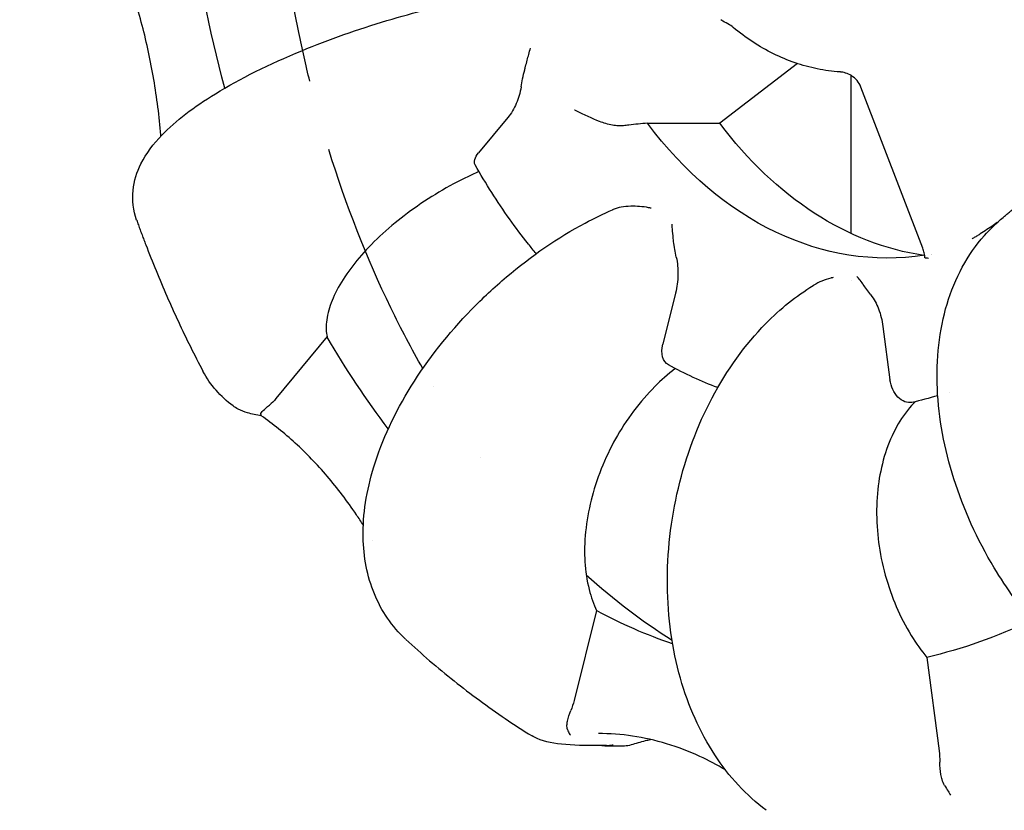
# Model space of a CAD drawing. Header units: inches. Extents: x 1 to 669, y 0 to 417.
# Tile 373 of 448: x 515.87 to 517.14, y 231.27 to 232.29. Entities that reach past the tile are written whole.
import ezdxf

# ---------------------------------------------------------------- set-up
doc = ezdxf.new("R2010")
doc.units = ezdxf.units.IN
doc.header["$LTSCALE"] = 12
doc.header["$MEASUREMENT"] = 0
doc.header["$PDMODE"] = 1
doc.layers.get('Defpoints').update_dxf_attribs({"linetype": 'CONTINUOUS'})
doc.layers.add('D', color=2, linetype='CONTINUOUS')
doc.layers.add('Q', color=4, linetype='CONTINUOUS')
doc.styles.get("Standard").update_dxf_attribs({"font": 'SIMPLEX.SHX', "width": 0.875})
doc.dimstyles.new('STANDARD$0', dxfattribs={"dimscale": 32, "dimtxt": 0.09375, "dimasz": 0.0625, "dimexe": 0.03125, "dimexo": 0.03125, "dimgap": 0.03125, "dimtad": 1, "dimtih": 1, "dimtoh": 1, "dimdec": 4, "dimzin": 12, "dimdsep": 46, "dimlunit": 5, "dimtxsty": 'Standard', "dimcen": -0.03125, "dimclrd": 256, "dimclre": 256, "dimclrt": 256, "dimadec": 0, "dimazin": 0, "dimtfac": 0.875, "dimtdec": 4, "dimtofl": 0, "dimtmove": 0, "dimatfit": 3, "dimfxl": 1, "dimtolj": 1, "dimtzin": 12, "dimlwd": 13, "dimlwe": 13, "dimarcsym": 0})

# ---------------------------------------------------------------- blocks, each defined once
blk = doc.blocks.new('*D31')
at = {"layer": 'D', "lineweight": 13, "transparency": 16777216}
for p, q in [((512.9142, 246.621), (474.3918, 246.621)), ((475.3918, 244.621), (475.3918, 208.621)), ((475.3918, 167.621), (475.3918, 203.621)), ((525.1908, 165.621), (474.3918, 165.621))]:
    blk.add_line(p, q, dxfattribs=at)
at = {"layer": 'D', "transparency": 16777216}
for points in [[(475.0584, 244.621), (475.7251, 244.621), (475.3918, 246.621)], [(475.0584, 167.621), (475.7251, 167.621), (475.3918, 165.621)]]:
    blk.add_solid(points, dxfattribs=at)
at = {"layer": 'Defpoints', "color": 0, "transparency": 16777216}
for p in [(513.9142, 246.621), (475.3918, 165.621), (526.1908, 165.621)]:
    blk.add_point(p, dxfattribs=at)
at = {"layer": 'D', "transparency": 16777216, "insert": (475.3918, 206.121), "char_height": 3, "attachment_point": 5}
blk.add_mtext('\\A1;81{}{\\C2;%%p1}', dxfattribs=at)
blk = doc.blocks.new('*D57')
at = {"layer": 'D', "lineweight": 13, "transparency": 16777216}
for p, q in [((500.1126, 320.496), (456.1663, 320.496)), ((457.1663, 318.496), (457.1663, 250.5585)), ((457.1663, 167.621), (457.1663, 245.5585)), ((525.1908, 165.621), (456.1663, 165.621))]:
    blk.add_line(p, q, dxfattribs=at)
at = {"layer": 'D', "transparency": 16777216}
for points in [[(456.833, 318.496), (457.4996, 318.496), (457.1663, 320.496)], [(456.833, 167.621), (457.4996, 167.621), (457.1663, 165.621)]]:
    blk.add_solid(points, dxfattribs=at)
at = {"layer": 'Defpoints', "color": 0, "transparency": 16777216}
for p in [(501.1126, 320.496), (457.1663, 165.621), (526.1908, 165.621)]:
    blk.add_point(p, dxfattribs=at)
at = {"layer": 'D', "transparency": 16777216, "insert": (457.1663, 248.0585), "char_height": 3, "attachment_point": 5}
blk.add_mtext('\\A1;155{}{\\C2;%%p1}', dxfattribs=at)

msp = doc.modelspace()

# ---------------------------------------------------------------- linework, layer by layer
at = {"layer": 'Q'}
for p, q in [((516.87391, 232.23209), (516.77366, 232.15512)), ((516.94328, 232.01269), (516.94328, 232.21678)), ((517.03568, 231.99369), (516.95575, 232.20188)), ((516.4998, 232.16254), (516.4621, 232.11684)), ((516.68008, 232.15512), (516.77366, 232.15512)), ((516.94328, 231.95255), (516.94328, 231.95256)), ((516.71646, 231.93588), (516.69997, 231.86965)), ((516.98423, 231.8928), (516.99336, 231.82377)), ((516.26631, 231.87951), (516.20028, 231.79946)), ((516.61432, 231.52567), (516.58544, 231.40966)), ((517.04081, 231.46532), (517.05681, 231.34443)), ((516.62535, 231.35129), (516.6504, 231.35129))]:
    msp.add_line(p, q, dxfattribs=at)
msp.add_arc((516.6504, 231.38129), 0.03, 270, 287.48982, dxfattribs=at)
at = {"layer": 'Q', "extrusion": (0, 0, -1)}
for centre, major_axis, ratio, start_param, end_param in [((516.90719, 232.62097), (0, 1.171), 0.7071068, -1.9380571, -1.732868), ((516.99039, 232.62097), (0, -0.64), 0.7071068, -0.105854, 0.7555534), ((517.08397, 232.62097), (0, -0.64), 0.7071068, 0.1035763, 0.7555534), ((516.48331, 232.11684), (-0.02566, -0.01556), 0.460112, 0.0133791, 0.9217917), ((516.90719, 232.62097), (0, 1.171), 0.7071068, -2.3960862, -2.2564668), ((516.72118, 231.86965), (-0.01337, -0.02687), 0.6666771, 0.0273637, 1.2505281), ((517.01458, 231.82377), (0.00767, -0.02902), 0.6946937, 0.0305493, 1.7524553), ((516.17282, 231.85221), (0.0097, 0.07045), 0.6615542, -3.9617776, -3.7624405), ((516.90719, 232.62097), (0, -1.171), 0.7071068, 0.2370826, 0.3615271), ((516.90719, 232.62097), (0, -1.171), 0.7071068, -0.3305652, -0.1620717), ((516.54301, 231.43592), (-0.00107, -0.07319), 0.6244255, -1.2129439, -1.0136068), ((517.01078, 231.33717), (0.00814, -0.07137), 0.6484053, -1.598605, -1.3992679)]:
    msp.add_ellipse(centre, major_axis=major_axis, ratio=ratio, start_param=start_param, end_param=end_param, dxfattribs=at)
at = {"layer": 'Q'}
for points, knots in [([(516.24404, 232.20957), (516.23892, 232.23029), (516.23419, 232.25121), (516.21124, 232.3628), (516.1999, 232.45638), (516.19614, 232.55059)], [2.80571055, 2.80571055, 2.80571055, 2.80571055, 2.85851524, 2.85851524, 3.08520287, 3.08520287, 3.08520287, 3.08520287]), ([(516.0519, 232.13865), (516.05187, 232.13905), (516.05183, 232.13946), (516.04971, 232.16406), (516.04664, 232.18807), (516.03856, 232.2354), (516.03356, 232.25872), (516.0217, 232.30434), (516.01485, 232.32664), (515.99952, 232.36958), (515.99107, 232.39024), (515.98183, 232.41012)], [0.11943199, 0.11943199, 0.11943199, 0.11943199, 0.12136927, 0.12136927, 0.23677124, 0.23677124, 0.35217321, 0.35217321, 0.46757518, 0.46757518, 0.58121426, 0.58121426, 0.58121426, 0.58121426]), ([(516.02036, 232.03014), (516.01597, 232.04235), (516.01454, 232.05583), (516.01713, 232.08064), (516.02095, 232.09227), (516.03295, 232.11644), (516.04217, 232.12847), (516.07107, 232.15871), (516.09439, 232.17622), (516.15375, 232.21258), (516.19213, 232.2316), (516.25121, 232.25598), (516.26952, 232.26298), (516.30637, 232.27598), (516.325, 232.28206), (516.37891, 232.29822), (516.41499, 232.30728), (516.44944, 232.31418)], [0, 0, 0, 0, 0.05539443, 0.05539443, 0.11061413, 0.11061413, 0.18443439, 0.18443439, 0.30910092, 0.30910092, 0.45073364, 0.45073364, 0.51080988, 0.51080988, 0.56939421, 0.56939421, 0.67963673, 0.67963673, 0.67963673, 0.67963673]), ([(516.7909, 232.27884), (516.78893, 232.28047), (516.78676, 232.28189), (516.7814, 232.28495), (516.77822, 232.28657), (516.77482, 232.28848)], [0, 0, 0, 0, 0.013740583, 0.013740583, 0.027992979, 0.027992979, 0.027992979, 0.027992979]), ([(516.92888, 232.22141), (516.91904, 232.22203), (516.90924, 232.22334), (516.88981, 232.22727), (516.8802, 232.2299), (516.86126, 232.23643), (516.85195, 232.24034), (516.83373, 232.24935), (516.82482, 232.25447), (516.80748, 232.26582), (516.79905, 232.27207), (516.7909, 232.27884)], [1.61577309, 1.61577309, 1.61577309, 1.61577309, 1.71297396, 1.71297396, 1.81017482, 1.81017482, 1.90737568, 1.90737568, 2.00457654, 2.00457654, 2.1017774, 2.1017774, 2.1017774, 2.1017774]), ([(516.51693, 232.20198), (516.51748, 232.20551), (516.51816, 232.20904), (516.5189, 232.21254), (516.51974, 232.21644), (516.52065, 232.22029), (516.52159, 232.22405), (516.52196, 232.22554), (516.52234, 232.22701), (516.52271, 232.22846), (516.52411, 232.23384), (516.52555, 232.23905), (516.5269, 232.244), (516.52767, 232.24681), (516.52841, 232.24953), (516.52911, 232.25215)], [0.000000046, 0.000000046, 0.000000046, 0.000000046, 0.0002721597, 0.0002721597, 0.0002721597, 0.0005760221, 0.0005760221, 0.0005760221, 0.0006963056, 0.0006963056, 0.0006963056, 0.0011404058, 0.0011404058, 0.0011404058, 0.0013926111, 0.0013926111, 0.0013926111, 0.0013926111]), ([(516.93614, 232.21989), (516.93475, 232.22029), (516.9335, 232.22062), (516.93205, 232.22094), (516.93171, 232.22101), (516.93114, 232.22112), (516.9309, 232.22116), (516.93065, 232.2212), (516.93063, 232.22121), (516.93057, 232.22122), (516.93052, 232.22122), (516.93034, 232.22125), (516.93021, 232.22127), (516.92969, 232.22134), (516.92934, 232.22137), (516.92897, 232.2214), (516.92892, 232.2214), (516.92888, 232.22141)], [0, 0, 0, 0, 0.006799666, 0.006799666, 0.008993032, 0.008993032, 0.010646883, 0.010646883, 0.010802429, 0.010802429, 0.011141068, 0.011141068, 0.012157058, 0.012157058, 0.015206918, 0.015206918, 0.015636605, 0.015636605, 0.015636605, 0.015636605]), ([(516.95575, 232.20187), (516.9546, 232.20488), (516.95293, 232.20773), (516.94881, 232.21272), (516.9463, 232.2149), (516.94123, 232.21804), (516.93865, 232.21917), (516.93616, 232.21989)], [0, 0, 0, 0, 0.009678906, 0.009678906, 0.019430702, 0.019430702, 0.027713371, 0.027713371, 0.027713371, 0.027713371]), ([(516.51693, 232.20198), (516.51576, 232.19444), (516.51365, 232.18725), (516.50783, 232.17385), (516.5041, 232.16775), (516.4998, 232.16254)], [0.00000407, 0.00000407, 0.00000407, 0.00000407, 0.05879473, 0.05879473, 0.11966447, 0.11966447, 0.11966447, 0.11966447]), ([(516.64917, 232.15196), (516.64709, 232.15169), (516.64487, 232.15162), (516.64006, 232.15183), (516.63747, 232.15215), (516.62933, 232.15364), (516.62373, 232.15536), (516.6086, 232.16109), (516.59928, 232.16591), (516.58689, 232.17166), (516.58611, 232.17202), (516.58577, 232.17218)], [0, 0, 0, 0, 0.01914745, 0.01914745, 0.04002829, 0.04002829, 0.0841274, 0.0841274, 0.16261308, 0.16261308, 0.16478934, 0.16478934, 0.16478934, 0.16478934]), ([(516.68008, 232.15512), (516.67233, 232.15454), (516.66427, 232.15377), (516.65374, 232.15253), (516.65146, 232.15225), (516.64917, 232.15196)], [-2.794190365, -2.794190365, -2.794190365, -2.794190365, -2.723548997, -2.723548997, -2.704209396, -2.704209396, -2.704209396, -2.704209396]), ([(516.38999, 231.83822), (516.37555, 231.86352), (516.36181, 231.88965), (516.31763, 231.98089), (516.29071, 232.04953), (516.26855, 232.12122)], [2.4625536, 2.4625536, 2.4625536, 2.4625536, 2.54117574, 2.54117574, 2.72955126, 2.72955126, 2.72955126, 2.72955126]), ([(516.46255, 232.09275), (516.45274, 232.08845), (516.44307, 232.08378), (516.42216, 232.07284), (516.40928, 232.0654), (516.38442, 232.04937), (516.37245, 232.04079), (516.35163, 232.02446), (516.34086, 232.0152), (516.32118, 231.9963), (516.31227, 231.98664), (516.29768, 231.96897), (516.29067, 231.95931), (516.27916, 231.94041), (516.27466, 231.93116), (516.26854, 231.91483), (516.26635, 231.90624), (516.26488, 231.89146), (516.26521, 231.88509), (516.26631, 231.87951)], [-2.88108268, -2.88108268, -2.88108268, -2.88108268, -2.80346038, -2.80346038, -2.69997521, -2.69997521, -2.59649005, -2.59649005, -2.49299341, -2.49299341, -2.38949677, -2.38949677, -2.28600756, -2.28600756, -2.18251836, -2.18251836, -2.07905109, -2.07905109, -1.99157439, -1.99157439, -1.99157439, -1.99157439]), ([(516.53653, 231.98671), (516.53312, 231.9908), (516.52974, 231.99494), (516.51806, 232.0096), (516.50994, 232.02038), (516.49417, 232.04255), (516.48651, 232.05393), (516.47167, 232.07727), (516.46449, 232.08922), (516.45756, 232.10143)], [2.27417593, 2.27417593, 2.27417593, 2.27417593, 2.29671753, 2.29671753, 2.35293, 2.35293, 2.40914248, 2.40914248, 2.46535495, 2.46535495, 2.46535495, 2.46535495]), ([(516.36751, 231.489), (516.35027, 231.50514), (516.33656, 231.52532), (516.31818, 231.57), (516.31349, 231.59502), (516.31247, 231.64986), (516.31735, 231.68063), (516.33732, 231.74598), (516.35394, 231.78149), (516.3965, 231.85), (516.42319, 231.88385), (516.46723, 231.92923), (516.48239, 231.94339), (516.52998, 231.98367), (516.56475, 232.00752), (516.61146, 232.03252), (516.62325, 232.03826), (516.63504, 232.04343)], [0.0014267, 0.0014267, 0.0014267, 0.0014267, 0.09772662, 0.09772662, 0.19673005, 0.19673005, 0.30961343, 0.30961343, 0.43654233, 0.43654233, 0.56477969, 0.56477969, 0.62660204, 0.62660204, 0.75225772, 0.75225772, 0.79423586, 0.79423586, 0.79423586, 0.79423586]), ([(516.68477, 232.04542), (516.68426, 232.04553), (516.68323, 232.04575), (516.6822, 232.04595), (516.67391, 232.0475), (516.66602, 232.04814), (516.65431, 232.0478), (516.65013, 232.04739), (516.64251, 232.04601), (516.63903, 232.04506), (516.63601, 232.04384)], [-0.13866091, -0.13866091, -0.13866091, -0.13866091, -0.1346381, -0.13061207, -0.13061207, -0.06933212, -0.06933212, -0.03385668, -0.03385668, -0.00000095, -0.00000095, -0.00000095, -0.00000095]), ([(517.13938, 232.0333), (517.14073, 232.0344), (517.14209, 232.03551), (517.14482, 232.0378), (517.14619, 232.03896), (517.14894, 232.04134), (517.15032, 232.04255), (517.15308, 232.04502), (517.15447, 232.04627), (517.15725, 232.04883), (517.15864, 232.05013), (517.16003, 232.05145)], [5.232910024, 5.232910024, 5.232910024, 5.232910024, 5.246933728, 5.246933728, 5.260957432, 5.260957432, 5.274981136, 5.274981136, 5.28900484, 5.28900484, 5.302951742, 5.302951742, 5.302951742, 5.302951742]), ([(516.02037, 232.03014), (516.02113, 232.028), (516.02191, 232.02586), (516.02346, 232.02159), (516.02424, 232.01946), (516.02582, 232.0152), (516.02661, 232.01308), (516.0282, 232.00882), (516.029, 232.0067), (516.03061, 232.00246), (516.03142, 232.00034), (516.03223, 231.99822)], [3.612081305, 3.612081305, 3.612081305, 3.612081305, 3.617467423, 3.617467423, 3.622853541, 3.622853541, 3.62823966, 3.62823966, 3.633625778, 3.633625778, 3.639011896, 3.639011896, 3.639011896, 3.639011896]), ([(517.30947, 231.40157), (517.2762, 231.41945), (517.24375, 231.44357), (517.19988, 231.48591), (517.18598, 231.50105), (517.16639, 231.52507), (517.16003, 231.53333), (517.14472, 231.55449), (517.13602, 231.56766), (517.10615, 231.61737), (517.08832, 231.65661), (517.06358, 231.7346), (517.05622, 231.77435), (517.05286, 231.85056), (517.05698, 231.88799), (517.07715, 231.95491), (517.09349, 231.98557), (517.12271, 232.01857), (517.13077, 232.02632), (517.13939, 232.03331)], [0, 0, 0, 0, 0.12669596, 0.12669596, 0.18925853, 0.18925853, 0.22070627, 0.22070627, 0.26792597, 0.26792597, 0.39469414, 0.39469414, 0.52026012, 0.52026012, 0.64756255, 0.64756255, 0.77342174, 0.77342174, 0.81617278, 0.81617278, 0.81617278, 0.81617278]), ([(516.71735, 231.98215), (516.71658, 231.98559), (516.71595, 231.98895), (516.71542, 231.99218), (516.71483, 231.99579), (516.71436, 231.99924), (516.71397, 232.00251), (516.71382, 232.00381), (516.71367, 232.00507), (516.71354, 232.0063), (516.71306, 232.01086), (516.71271, 232.01507), (516.71241, 232.01884), (516.71224, 232.02098), (516.71209, 232.02298), (516.71194, 232.02482)], [0.000000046, 0.000000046, 0.000000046, 0.000000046, 0.0002721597, 0.0002721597, 0.0002721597, 0.0005760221, 0.0005760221, 0.0005760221, 0.0006963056, 0.0006963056, 0.0006963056, 0.0011404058, 0.0011404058, 0.0011404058, 0.0013926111, 0.0013926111, 0.0013926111, 0.0013926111]), ([(517.13167, 232.02672), (517.13012, 232.02561), (517.12856, 232.02451), (517.12418, 232.02148), (517.12135, 232.01956), (517.11566, 232.01582), (517.11281, 232.014), (517.10994, 232.01221)], [1.103584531, 1.103584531, 1.103584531, 1.103584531, 1.11497861, 1.11497861, 1.135577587, 1.135577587, 1.156176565, 1.156176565, 1.156176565, 1.156176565]), ([(517.09947, 232.00605), (517.10016, 232.00643), (517.10084, 232.00681), (517.10222, 232.0076), (517.10291, 232.00799), (517.1043, 232.0088), (517.105, 232.00921), (517.1064, 232.01005), (517.10711, 232.01047), (517.10852, 232.01133), (517.10923, 232.01177), (517.10994, 232.01221)], [5.086783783, 5.086783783, 5.086783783, 5.086783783, 5.094828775, 5.094828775, 5.102873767, 5.102873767, 5.110918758, 5.110918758, 5.11896375, 5.11896375, 5.127008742, 5.127008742, 5.127008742, 5.127008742]), ([(516.03223, 231.99822), (516.03654, 231.987), (516.04097, 231.97584), (516.05008, 231.95365), (516.05476, 231.94261), (516.06436, 231.92068), (516.06929, 231.90978), (516.07939, 231.88811), (516.08457, 231.87735), (516.09517, 231.85598), (516.10059, 231.84537), (516.10614, 231.83483)], [3.6390119, 3.6390119, 3.6390119, 3.6390119, 3.66755402, 3.66755402, 3.69609614, 3.69609614, 3.72463825, 3.72463825, 3.75318037, 3.75318037, 3.78172249, 3.78172249, 3.78172249, 3.78172249]), ([(517.03855, 231.98152), (517.03845, 231.98321), (517.03815, 231.98532), (517.03713, 231.98951), (517.03649, 231.99157), (517.03568, 231.99369)], [0, 0, 0, 0, 0.00935592, 0.00935592, 0.017112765, 0.017112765, 0.017112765, 0.017112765]), ([(516.71735, 231.98215), (516.719, 231.9748), (516.71972, 231.96709), (516.71942, 231.95137), (516.71834, 231.94343), (516.71646, 231.93588)], [0.00000407, 0.00000407, 0.00000407, 0.00000407, 0.05879473, 0.05879473, 0.11966447, 0.11966447, 0.11966447, 0.11966447]), ([(517.04332, 231.9805), (517.04327, 231.98051), (517.04314, 231.98053), (517.04114, 231.98082), (517.03902, 231.98079), (517.03857, 231.9814), (517.03855, 231.98146), (517.03855, 231.98152)], [-0.00281238, -0.00281238, -0.00281238, -0.00281238, 0, 0, 0.10142687, 0.10142687, 0.11133056, 0.11133056, 0.11133056, 0.11133056]), ([(516.91984, 231.95586), (516.91933, 231.95574), (516.91831, 231.95549), (516.91729, 231.95523), (516.90911, 231.95304), (516.90169, 231.94998), (516.89471, 231.94585), (516.89437, 231.94564), (516.89403, 231.94544)], [-0.138660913, -0.138660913, -0.138660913, -0.138660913, -0.134638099, -0.130612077, -0.130612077, -0.069332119, -0.069332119, -0.06617317, -0.06617317, -0.06617317, -0.06617317]), ([(516.96864, 231.9335), (516.96676, 231.93593), (516.96506, 231.93821), (516.96352, 231.94031), (516.96181, 231.94266), (516.96028, 231.94478), (516.95891, 231.94669), (516.95836, 231.94744), (516.95784, 231.94816), (516.95735, 231.94884), (516.95552, 231.95137), (516.95399, 231.95345), (516.95267, 231.95503), (516.95193, 231.95592), (516.95126, 231.95666), (516.95065, 231.95723)], [0.000000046, 0.000000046, 0.000000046, 0.000000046, 0.0002721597, 0.0002721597, 0.0002721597, 0.0005760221, 0.0005760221, 0.0005760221, 0.0006963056, 0.0006963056, 0.0006963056, 0.0011404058, 0.0011404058, 0.0011404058, 0.0013926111, 0.0013926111, 0.0013926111, 0.0013926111]), ([(516.83344, 231.26805), (516.80796, 231.28691), (516.7854, 231.31141), (516.74801, 231.36867), (516.73302, 231.40242), (516.71208, 231.47604), (516.70635, 231.5171), (516.70542, 231.60003), (516.71025, 231.64299), (516.7298, 231.72471), (516.74466, 231.76454), (516.78262, 231.83636), (516.80626, 231.86925), (516.85172, 231.9155), (516.87232, 231.93212), (516.89403, 231.94544)], [0, 0, 0, 0, 0.11534859, 0.11534859, 0.23509994, 0.23509994, 0.36069923, 0.36069923, 0.48718854, 0.48718854, 0.61315978, 0.61315978, 0.73980248, 0.73980248, 0.82906332, 0.82906332, 0.82906332, 0.82906332]), ([(516.96864, 231.9335), (516.97267, 231.9283), (516.97602, 231.92213), (516.98132, 231.9083), (516.98319, 231.90067), (516.98423, 231.8928)], [0.00000407, 0.00000407, 0.00000407, 0.00000407, 0.05879473, 0.05879473, 0.11966447, 0.11966447, 0.11966447, 0.11966447]), ([(516.71616, 231.83828), (516.70671, 231.83111), (516.69759, 231.82305), (516.68045, 231.80589), (516.67102, 231.7951), (516.6536, 231.77187), (516.64562, 231.75943), (516.63237, 231.73576), (516.6259, 231.72234), (516.61499, 231.69494), (516.61056, 231.68095), (516.60418, 231.65533), (516.60164, 231.64134), (516.5989, 231.61394), (516.5987, 231.60053), (516.60016, 231.57686), (516.60195, 231.56442), (516.60735, 231.54299), (516.61063, 231.53377), (516.61432, 231.52567)], [-2.88108268, -2.88108268, -2.88108268, -2.88108268, -2.78846664, -2.78846664, -2.68498148, -2.68498148, -2.58149631, -2.58149631, -2.47799967, -2.47799967, -2.37450303, -2.37450303, -2.27101383, -2.27101383, -2.16752462, -2.16752462, -2.06405735, -2.06405735, -1.97658065, -1.97658065, -1.97658065, -1.97658065]), ([(516.77091, 231.81366), (516.76031, 231.81766), (516.7498, 231.82206), (516.72858, 231.83183), (516.71789, 231.83722), (516.70733, 231.84303)], [1.83135597, 1.83135597, 1.83135597, 1.83135597, 1.88543237, 1.88543237, 1.94157952, 1.94157952, 1.94157952, 1.94157952]), ([(516.18137, 231.77726), (516.17837, 231.77771), (516.17528, 231.77826), (516.16937, 231.77956), (516.16654, 231.78029), (516.15958, 231.78243), (516.15544, 231.78404), (516.14933, 231.78719), (516.14709, 231.78856), (516.14501, 231.79009)], [0.000121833, 0.000121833, 0.000121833, 0.000121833, 0.010049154, 0.010049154, 0.018796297, 0.018796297, 0.031901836, 0.031901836, 0.04015562, 0.04015562, 0.04015562, 0.04015562]), ([(516.1807, 231.77878), (516.18058, 231.77966), (516.18098, 231.78059), (516.18222, 231.78234), (516.18295, 231.78315), (516.18582, 231.78601), (516.18865, 231.78839), (516.19204, 231.79117)], [-0.084371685, -0.084371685, -0.084371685, -0.084371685, -0.060530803, -0.060530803, -0.04218495, -0.04218495, -0.000000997, -0.000000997, -0.000000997, -0.000000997]), ([(517.02588, 231.79555), (517.02527, 231.79493), (517.02467, 231.79431), (517.01644, 231.78558), (517.00959, 231.77621), (516.99852, 231.75733), (516.99326, 231.74609), (516.98483, 231.72188), (516.98166, 231.70891), (516.97757, 231.68425), (516.97629, 231.67027), (516.97598, 231.64172), (516.97696, 231.62714), (516.9805, 231.60044), (516.98337, 231.58586), (516.99124, 231.5573), (516.99622, 231.54333), (517.00684, 231.51867), (517.01344, 231.5057), (517.02713, 231.48337), (517.03398, 231.47376), (517.04081, 231.46532)], [-2.88108268, -2.88108268, -2.88108268, -2.88108268, -2.87295336, -2.87295336, -2.76949496, -2.76949496, -2.6660098, -2.6660098, -2.56252463, -2.56252463, -2.45902799, -2.45902799, -2.35553135, -2.35553135, -2.25204215, -2.25204215, -2.14855294, -2.14855294, -2.04508567, -2.04508567, -1.95760897, -1.95760897, -1.95760897, -1.95760897]), ([(516.31321, 231.63602), (516.3103, 231.6406), (516.30734, 231.64511), (516.29244, 231.66719), (516.27985, 231.68378), (516.25346, 231.71465), (516.23968, 231.72893), (516.21114, 231.75502), (516.19639, 231.76683), (516.18128, 231.77733)], [0.73258641, 0.73258641, 0.73258641, 0.73258641, 0.76218897, 0.76218897, 0.87953218, 0.87953218, 0.9968754, 0.9968754, 1.11421861, 1.11421861, 1.11421861, 1.11421861]), ([(516.36828, 231.48828), (516.37831, 231.47901), (516.38851, 231.46992), (516.40924, 231.45211), (516.41978, 231.4434), (516.44117, 231.42637), (516.45203, 231.41805), (516.47408, 231.40184), (516.48526, 231.39395), (516.50794, 231.3786), (516.51944, 231.37114), (516.5311, 231.36392)], [4.13344499, 4.13344499, 4.13344499, 4.13344499, 4.16660271, 4.16660271, 4.19976043, 4.19976043, 4.23291815, 4.23291815, 4.26607587, 4.26607587, 4.2992336, 4.2992336, 4.2992336, 4.2992336]), ([(516.57689, 231.37207), (516.57627, 231.37384), (516.57611, 231.37586), (516.57631, 231.37961), (516.57656, 231.38133), (516.57778, 231.38723), (516.57928, 231.39185), (516.58123, 231.39665)], [-0.084371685, -0.084371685, -0.084371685, -0.084371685, -0.060530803, -0.060530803, -0.04218495, -0.04218495, -0.000000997, -0.000000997, -0.000000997, -0.000000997]), ([(516.57689, 231.37207), (516.57769, 231.3698), (516.57845, 231.36811), (516.57974, 231.36576), (516.58029, 231.3651), (516.58071, 231.36489), (516.58072, 231.36489), (516.58072, 231.36488)], [0.000001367, 0.000001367, 0.000001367, 0.000001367, 0.030242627, 0.030242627, 0.060141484, 0.060141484, 0.060484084, 0.060484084, 0.060484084, 0.060484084]), ([(516.78088, 231.32002), (516.77007, 231.32645), (516.7591, 231.33223), (516.73381, 231.34391), (516.7194, 231.3494), (516.69035, 231.35818), (516.6757, 231.36147), (516.6463, 231.36587), (516.63154, 231.36697), (516.61677, 231.36697)], [1.17297446, 1.17297446, 1.17297446, 1.17297446, 1.25503167, 1.25503167, 1.36028655, 1.36028655, 1.46554144, 1.46554144, 1.57079633, 1.57079633, 1.57079633, 1.57079633]), ([(516.62714, 231.35158), (516.60713, 231.35098), (516.58936, 231.35134), (516.55961, 231.35407), (516.54822, 231.35598), (516.53544, 231.36149), (516.53332, 231.36254), (516.5311, 231.36391)], [0, 0, 0, 0, 0.07593464, 0.07593464, 0.15555523, 0.15555523, 0.17115658, 0.17115658, 0.17115658, 0.17115658]), ([(516.65941, 231.35267), (516.66546, 231.35458), (516.67152, 231.35629), (516.67972, 231.35835), (516.68183, 231.35885), (516.68395, 231.35934)], [4.49315828, 4.49315828, 4.49315828, 4.49315828, 4.53700442, 4.53700442, 4.552242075, 4.552242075, 4.552242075, 4.552242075]), ([(516.62714, 231.35158), (516.62968, 231.35165), (516.63221, 231.35188), (516.63516, 231.3523), (516.63562, 231.35237), (516.63607, 231.35244)], [-0.019252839, -0.019252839, -0.019252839, -0.019252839, 0, 0, 0.0034908, 0.0034908, 0.0034908, 0.0034908]), ([(517.06381, 231.29999), (517.06244, 231.30218), (517.06141, 231.30475), (517.06, 231.3095), (517.0595, 231.31168), (517.05821, 231.31904), (517.05777, 231.32465), (517.05776, 231.33019)], [-0.084371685, -0.084371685, -0.084371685, -0.084371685, -0.060530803, -0.060530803, -0.04218495, -0.04218495, -0.000000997, -0.000000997, -0.000000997, -0.000000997]), ([(517.06381, 231.29999), (517.06556, 231.2972), (517.0671, 231.29475), (517.06964, 231.29054), (517.07065, 231.28878), (517.07138, 231.28735), (517.07139, 231.28734), (517.0714, 231.28732)], [0.000001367, 0.000001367, 0.000001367, 0.000001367, 0.030242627, 0.030242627, 0.060141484, 0.060141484, 0.060484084, 0.060484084, 0.060484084, 0.060484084])]:
    msp.add_open_spline(points, degree=3, knots=knots, dxfattribs=at)
for points in [[(516.93616, 232.21989), (516.93615, 232.21989), (516.93615, 232.21989), (516.93614, 232.21989)], [(516.63504, 232.04343), (516.63536, 232.04357), (516.63569, 232.04371), (516.63601, 232.04384)], [(517.13209, 232.02701), (517.13209, 232.02701), (517.13209, 232.02701), (517.13208, 232.02701)], [(517.04726, 231.98562), (517.04726, 231.98562), (517.04726, 231.98562), (517.04726, 231.98562)], [(517.0474, 231.98612), (517.0474, 231.98612), (517.0474, 231.98612), (517.0474, 231.98612)], [(516.14501, 231.79008), (516.12901, 231.80181), (516.11538, 231.81729), (516.10614, 231.83483)], [(516.40322, 231.81559), (516.40322, 231.81559), (516.40322, 231.8156), (516.40322, 231.8156)], [(517.05505, 231.80324), (517.04398, 231.79993), (517.03283, 231.79705), (517.02163, 231.79461)], [(517.06987, 231.80795), (517.06987, 231.80795), (517.06986, 231.80795), (517.06986, 231.80795)], [(516.1807, 231.77878), (516.1808, 231.77799), (516.18101, 231.77752), (516.18128, 231.77733)], [(516.46438, 231.72345), (516.46438, 231.72345), (516.46438, 231.72345), (516.46438, 231.72345)], [(516.32529, 231.61621), (516.32529, 231.61621), (516.32529, 231.61621), (516.32529, 231.61621)], [(516.71198, 231.4871), (516.67379, 231.51128), (516.63673, 231.53945), (516.60121, 231.57136)], [(516.62128, 231.35143), (516.62567, 231.35112), (516.63019, 231.35132), (516.63468, 231.35201)]]:
    msp.add_open_spline(points, degree=3, dxfattribs=at)

# ---------------------------------------------------------------- dimensions: what is measured, and where the dimension line sits
at = {"layer": 'D'}
for base, p1, override, picture, middle in [((457.1663, 165.62097), (501.11257, 320.49597), {"dimdec": 1, "dimtp": 1, "dimtm": 1, "dimtdec": 4, "dimtzin": 12, "dimarcsym": 1}, '*D57', (457.1663, 248.05847)), ((475.39178, 165.62097), (513.91424, 246.62097), {"dimdec": 1, "dimtp": 1, "dimtm": 1, "dimarcsym": 1}, '*D31', (475.39178, 206.12097))]:
    dim = msp.add_linear_dim(base=base, p1=p1, p2=(526.1908, 165.62097), angle=90, text='<>{}{\\C2;%%p1}', dimstyle='STANDARD$0', override=override, dxfattribs=at)
    dim.commit()
    dim.dimension.update_dxf_attribs({"geometry": picture, "text_midpoint": middle, "dimtype": 160})

doc.saveas('drawing.dxf')
